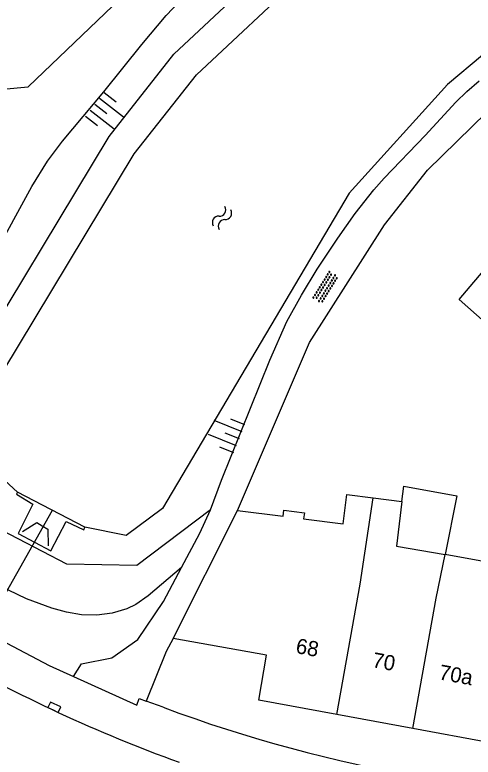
# Model space of a CAD drawing. Extents: x 126000 to 131009, y 393000 to 395500.
# Drawn here: x 130469.3 to 130499.6, y 394850.85 to 394899.92 of the extents above; entities that cross this region are included whole.
import ezdxf

# ---------------------------------------------------------------- set-up
doc = ezdxf.new("R2010")
doc.units = 0
for name, color, linetype in [('gg-afsc-erfafscheiding', 7, 'Continuous'), ('gg-anno-huisnummerreeks BGT', 7, 'Continuous'), ('gg-bbg-bijgebouw', 7, 'Continuous'), ('gg-bbg-gedigitaliseerde bebouwing', 7, 'Continuous'), ('gg-bbg-hoofdgebouw', 7, 'Continuous'), ('gg-bbg-luifel en loopbrug', 7, 'Continuous'), ('gg-bbg-tussenscheiding', 7, 'Continuous'), ('gg-knt-BGT kruinlijn', 7, 'Continuous'), ('gg-knt-onverhard', 7, 'Continuous'), ('gg-knt-verharding', 7, 'Continuous'), ('gg-kntw-beschoeiing', 7, 'Continuous'), ('gg-kwrk-duiker nz buis', 7, 'Continuous'), ('gg-kwrk-lijn stuw', 7, 'Continuous'), ('gg-kwrk-uitstroombak niveau min 01', 7, 'Continuous'), ('gt-grn-groengrens', 7, 'Continuous'), ('gt-symb-kolk', 7, 'Continuous'), ('gt-symb-overige verharding', 7, 'Continuous'), ('gt-symb-talud symbool', 7, 'Continuous'), ('gt-symb-watersymbool', 7, 'Continuous')]:
    doc.layers.add(name, color=color, linetype=linetype)

# ---------------------------------------------------------------- blocks, each defined once
blk = doc.blocks.new('gt0-TALUD_1')
at = {"layer": 'gt-symb-talud symbool'}
for p, q in [((-1, -1), (-1, 0)), ((-0.5, -2), (-0.5, 0)), ((0, -1), (0, 0)), ((0.5, -2), (0.5, 0)), ((1, -1), (1, 0))]:
    blk.add_line(p, q, dxfattribs=at)
blk = doc.blocks.new('gt0-OVH')
at = {"layer": 'gt-symb-overige verharding'}
for points in [[(-0.972, 0.298), (-0.967, 0.308), (-0.965, 0.319), (-0.966, 0.33), (-0.971, 0.34), (-0.978, 0.348), (-0.988, 0.353), (-0.999, 0.355), (-1.01, 0.354), (-1.02, 0.349), (-1.028, 0.342), (-1.033, 0.332), (-1.035, 0.321), (-1.034, 0.31), (-1.029, 0.3), (-1.022, 0.292), (-1.012, 0.287), (-1.001, 0.285), (-0.99, 0.286), (-0.98, 0.291)], [(-0.872, 0.106), (-0.867, 0.116), (-0.865, 0.126), (-0.866, 0.137), (-0.871, 0.147), (-0.878, 0.156), (-0.888, 0.161), (-0.899, 0.163), (-0.91, 0.162), (-0.92, 0.157), (-0.928, 0.15), (-0.933, 0.14), (-0.935, 0.129), (-0.934, 0.118), (-0.929, 0.108), (-0.922, 0.1), (-0.912, 0.095), (-0.901, 0.092), (-0.89, 0.094), (-0.88, 0.098)], [(-0.772, 0.298), (-0.767, 0.308), (-0.765, 0.319), (-0.766, 0.33), (-0.771, 0.34), (-0.778, 0.348), (-0.788, 0.353), (-0.799, 0.355), (-0.81, 0.354), (-0.82, 0.349), (-0.828, 0.342), (-0.833, 0.332), (-0.835, 0.321), (-0.834, 0.31), (-0.829, 0.3), (-0.822, 0.292), (-0.812, 0.287), (-0.801, 0.285), (-0.79, 0.286), (-0.78, 0.291)], [(-0.672, 0.106), (-0.667, 0.116), (-0.665, 0.126), (-0.666, 0.137), (-0.671, 0.147), (-0.678, 0.156), (-0.688, 0.161), (-0.699, 0.163), (-0.71, 0.162), (-0.72, 0.157), (-0.728, 0.15), (-0.733, 0.14), (-0.735, 0.129), (-0.734, 0.118), (-0.729, 0.108), (-0.722, 0.1), (-0.712, 0.095), (-0.701, 0.092), (-0.69, 0.094), (-0.68, 0.098)], [(-0.572, 0.298), (-0.567, 0.308), (-0.565, 0.319), (-0.566, 0.33), (-0.571, 0.34), (-0.578, 0.348), (-0.588, 0.353), (-0.599, 0.355), (-0.61, 0.354), (-0.62, 0.349), (-0.628, 0.342), (-0.633, 0.332), (-0.635, 0.321), (-0.634, 0.31), (-0.629, 0.3), (-0.622, 0.292), (-0.612, 0.287), (-0.601, 0.285), (-0.59, 0.286), (-0.58, 0.291)], [(-0.472, 0.106), (-0.467, 0.116), (-0.465, 0.126), (-0.466, 0.137), (-0.471, 0.147), (-0.478, 0.156), (-0.488, 0.161), (-0.499, 0.163), (-0.51, 0.162), (-0.52, 0.157), (-0.528, 0.15), (-0.533, 0.14), (-0.535, 0.129), (-0.534, 0.118), (-0.529, 0.108), (-0.522, 0.1), (-0.512, 0.095), (-0.501, 0.092), (-0.49, 0.094), (-0.48, 0.098)], [(-0.372, 0.298), (-0.367, 0.308), (-0.365, 0.319), (-0.366, 0.33), (-0.371, 0.34), (-0.378, 0.348), (-0.388, 0.353), (-0.399, 0.355), (-0.41, 0.354), (-0.42, 0.349), (-0.428, 0.342), (-0.433, 0.332), (-0.435, 0.321), (-0.434, 0.31), (-0.429, 0.3), (-0.422, 0.292), (-0.412, 0.287), (-0.401, 0.285), (-0.39, 0.286), (-0.38, 0.291)], [(-0.272, 0.106), (-0.267, 0.116), (-0.265, 0.126), (-0.266, 0.137), (-0.271, 0.147), (-0.278, 0.156), (-0.288, 0.161), (-0.299, 0.163), (-0.31, 0.162), (-0.32, 0.157), (-0.328, 0.15), (-0.333, 0.14), (-0.335, 0.129), (-0.334, 0.118), (-0.329, 0.108), (-0.322, 0.1), (-0.312, 0.095), (-0.301, 0.092), (-0.29, 0.094), (-0.28, 0.098)], [(-0.172, 0.298), (-0.167, 0.308), (-0.165, 0.319), (-0.166, 0.33), (-0.171, 0.34), (-0.178, 0.348), (-0.188, 0.353), (-0.199, 0.355), (-0.21, 0.354), (-0.22, 0.349), (-0.228, 0.342), (-0.233, 0.332), (-0.235, 0.321), (-0.234, 0.31), (-0.229, 0.3), (-0.222, 0.292), (-0.212, 0.287), (-0.201, 0.285), (-0.19, 0.286), (-0.18, 0.291)], [(-0.072, 0.106), (-0.067, 0.116), (-0.065, 0.126), (-0.066, 0.137), (-0.071, 0.147), (-0.078, 0.156), (-0.088, 0.161), (-0.099, 0.163), (-0.11, 0.162), (-0.12, 0.157), (-0.128, 0.15), (-0.133, 0.14), (-0.135, 0.129), (-0.134, 0.118), (-0.129, 0.108), (-0.122, 0.1), (-0.112, 0.095), (-0.101, 0.092), (-0.09, 0.094), (-0.08, 0.098)], [(0.028, 0.298), (0.033, 0.308), (0.035, 0.319), (0.034, 0.33), (0.029, 0.34), (0.022, 0.348), (0.012, 0.353), (0.001, 0.355), (-0.01, 0.354), (-0.02, 0.349), (-0.028, 0.342), (-0.033, 0.332), (-0.035, 0.321), (-0.034, 0.31), (-0.029, 0.3), (-0.022, 0.292), (-0.012, 0.287), (-0.001, 0.285), (0.01, 0.286), (0.02, 0.291)], [(0.128, 0.106), (0.133, 0.116), (0.135, 0.126), (0.134, 0.137), (0.129, 0.147), (0.122, 0.156), (0.112, 0.161), (0.101, 0.163), (0.09, 0.162), (0.08, 0.157), (0.072, 0.15), (0.067, 0.14), (0.065, 0.129), (0.066, 0.118), (0.071, 0.108), (0.078, 0.1), (0.088, 0.095), (0.099, 0.092), (0.11, 0.094), (0.12, 0.098)], [(0.228, 0.298), (0.233, 0.308), (0.235, 0.319), (0.234, 0.33), (0.229, 0.34), (0.222, 0.348), (0.212, 0.353), (0.201, 0.355), (0.19, 0.354), (0.18, 0.349), (0.172, 0.342), (0.167, 0.332), (0.165, 0.321), (0.166, 0.31), (0.171, 0.3), (0.178, 0.292), (0.188, 0.287), (0.199, 0.285), (0.21, 0.286), (0.22, 0.291)], [(0.328, 0.106), (0.333, 0.116), (0.335, 0.126), (0.334, 0.137), (0.329, 0.147), (0.322, 0.156), (0.312, 0.161), (0.301, 0.163), (0.29, 0.162), (0.28, 0.157), (0.272, 0.15), (0.267, 0.14), (0.265, 0.129), (0.266, 0.118), (0.271, 0.108), (0.278, 0.1), (0.288, 0.095), (0.299, 0.092), (0.31, 0.094), (0.32, 0.098)], [(0.428, 0.298), (0.433, 0.308), (0.435, 0.319), (0.434, 0.33), (0.429, 0.34), (0.422, 0.348), (0.412, 0.353), (0.401, 0.355), (0.39, 0.354), (0.38, 0.349), (0.372, 0.342), (0.367, 0.332), (0.365, 0.321), (0.366, 0.31), (0.371, 0.3), (0.378, 0.292), (0.388, 0.287), (0.399, 0.285), (0.41, 0.286), (0.42, 0.291)], [(0.528, 0.106), (0.533, 0.116), (0.535, 0.126), (0.534, 0.137), (0.529, 0.147), (0.522, 0.156), (0.512, 0.161), (0.501, 0.163), (0.49, 0.162), (0.48, 0.157), (0.472, 0.15), (0.467, 0.14), (0.465, 0.129), (0.466, 0.118), (0.471, 0.108), (0.478, 0.1), (0.488, 0.095), (0.499, 0.092), (0.51, 0.094), (0.52, 0.098)], [(0.628, 0.298), (0.633, 0.308), (0.635, 0.319), (0.634, 0.33), (0.629, 0.34), (0.622, 0.348), (0.612, 0.353), (0.601, 0.355), (0.59, 0.354), (0.58, 0.349), (0.572, 0.342), (0.567, 0.332), (0.565, 0.321), (0.566, 0.31), (0.571, 0.3), (0.578, 0.292), (0.588, 0.287), (0.599, 0.285), (0.61, 0.286), (0.62, 0.291)], [(0.728, 0.106), (0.733, 0.116), (0.735, 0.126), (0.734, 0.137), (0.729, 0.147), (0.722, 0.156), (0.712, 0.161), (0.701, 0.163), (0.69, 0.162), (0.68, 0.157), (0.672, 0.15), (0.667, 0.14), (0.665, 0.129), (0.666, 0.118), (0.671, 0.108), (0.678, 0.1), (0.688, 0.095), (0.699, 0.092), (0.71, 0.094), (0.72, 0.098)], [(0.828, 0.298), (0.833, 0.308), (0.835, 0.319), (0.834, 0.33), (0.829, 0.34), (0.822, 0.348), (0.812, 0.353), (0.801, 0.355), (0.79, 0.354), (0.78, 0.349), (0.772, 0.342), (0.767, 0.332), (0.765, 0.321), (0.766, 0.31), (0.771, 0.3), (0.778, 0.292), (0.788, 0.287), (0.799, 0.285), (0.81, 0.286), (0.82, 0.291)], [(0.928, 0.106), (0.933, 0.116), (0.935, 0.126), (0.934, 0.137), (0.929, 0.147), (0.922, 0.156), (0.912, 0.161), (0.901, 0.163), (0.89, 0.162), (0.88, 0.157), (0.872, 0.15), (0.867, 0.14), (0.865, 0.129), (0.866, 0.118), (0.871, 0.108), (0.878, 0.1), (0.888, 0.095), (0.899, 0.092), (0.91, 0.094), (0.92, 0.098)], [(1.028, 0.298), (1.033, 0.308), (1.035, 0.319), (1.034, 0.33), (1.029, 0.34), (1.022, 0.348), (1.012, 0.353), (1.001, 0.355), (0.99, 0.354), (0.98, 0.349), (0.972, 0.342), (0.967, 0.332), (0.965, 0.321), (0.966, 0.31), (0.971, 0.3), (0.978, 0.292), (0.988, 0.287), (0.999, 0.285), (1.01, 0.286), (1.02, 0.291)], [(-0.972, -0.142), (-0.967, -0.132), (-0.965, -0.121), (-0.966, -0.11), (-0.971, -0.1), (-0.978, -0.092), (-0.988, -0.087), (-0.999, -0.085), (-1.01, -0.086), (-1.02, -0.091), (-1.028, -0.098), (-1.033, -0.108), (-1.035, -0.119), (-1.034, -0.13), (-1.029, -0.14), (-1.022, -0.148), (-1.012, -0.153), (-1.001, -0.155), (-0.99, -0.154), (-0.98, -0.149)], [(-0.872, -0.334), (-0.867, -0.324), (-0.865, -0.314), (-0.866, -0.303), (-0.871, -0.293), (-0.878, -0.284), (-0.888, -0.279), (-0.899, -0.277), (-0.91, -0.278), (-0.92, -0.283), (-0.928, -0.29), (-0.933, -0.3), (-0.935, -0.311), (-0.934, -0.322), (-0.929, -0.332), (-0.922, -0.34), (-0.912, -0.345), (-0.901, -0.348), (-0.89, -0.346), (-0.88, -0.342)], [(-0.772, -0.142), (-0.767, -0.132), (-0.765, -0.121), (-0.766, -0.11), (-0.771, -0.1), (-0.778, -0.092), (-0.788, -0.087), (-0.799, -0.085), (-0.81, -0.086), (-0.82, -0.091), (-0.828, -0.098), (-0.833, -0.108), (-0.835, -0.119), (-0.834, -0.13), (-0.829, -0.14), (-0.822, -0.148), (-0.812, -0.153), (-0.801, -0.155), (-0.79, -0.154), (-0.78, -0.149)], [(-0.672, -0.334), (-0.667, -0.324), (-0.665, -0.314), (-0.666, -0.303), (-0.671, -0.293), (-0.678, -0.284), (-0.688, -0.279), (-0.699, -0.277), (-0.71, -0.278), (-0.72, -0.283), (-0.728, -0.29), (-0.733, -0.3), (-0.735, -0.311), (-0.734, -0.322), (-0.729, -0.332), (-0.722, -0.34), (-0.712, -0.345), (-0.701, -0.348), (-0.69, -0.346), (-0.68, -0.342)], [(-0.572, -0.142), (-0.567, -0.132), (-0.565, -0.121), (-0.566, -0.11), (-0.571, -0.1), (-0.578, -0.092), (-0.588, -0.087), (-0.599, -0.085), (-0.61, -0.086), (-0.62, -0.091), (-0.628, -0.098), (-0.633, -0.108), (-0.635, -0.119), (-0.634, -0.13), (-0.629, -0.14), (-0.622, -0.148), (-0.612, -0.153), (-0.601, -0.155), (-0.59, -0.154), (-0.58, -0.149)], [(-0.472, -0.334), (-0.467, -0.324), (-0.465, -0.314), (-0.466, -0.303), (-0.471, -0.293), (-0.478, -0.284), (-0.488, -0.279), (-0.499, -0.277), (-0.51, -0.278), (-0.52, -0.283), (-0.528, -0.29), (-0.533, -0.3), (-0.535, -0.311), (-0.534, -0.322), (-0.529, -0.332), (-0.522, -0.34), (-0.512, -0.345), (-0.501, -0.348), (-0.49, -0.346), (-0.48, -0.342)], [(-0.372, -0.142), (-0.367, -0.132), (-0.365, -0.121), (-0.366, -0.11), (-0.371, -0.1), (-0.378, -0.092), (-0.388, -0.087), (-0.399, -0.085), (-0.41, -0.086), (-0.42, -0.091), (-0.428, -0.098), (-0.433, -0.108), (-0.435, -0.119), (-0.434, -0.13), (-0.429, -0.14), (-0.422, -0.148), (-0.412, -0.153), (-0.401, -0.155), (-0.39, -0.154), (-0.38, -0.149)], [(-0.272, -0.334), (-0.267, -0.324), (-0.265, -0.314), (-0.266, -0.303), (-0.271, -0.293), (-0.278, -0.284), (-0.288, -0.279), (-0.299, -0.277), (-0.31, -0.278), (-0.32, -0.283), (-0.328, -0.29), (-0.333, -0.3), (-0.335, -0.311), (-0.334, -0.322), (-0.329, -0.332), (-0.322, -0.34), (-0.312, -0.345), (-0.301, -0.348), (-0.29, -0.346), (-0.28, -0.342)], [(-0.172, -0.142), (-0.167, -0.132), (-0.165, -0.121), (-0.166, -0.11), (-0.171, -0.1), (-0.178, -0.092), (-0.188, -0.087), (-0.199, -0.085), (-0.21, -0.086), (-0.22, -0.091), (-0.228, -0.098), (-0.233, -0.108), (-0.235, -0.119), (-0.234, -0.13), (-0.229, -0.14), (-0.222, -0.148), (-0.212, -0.153), (-0.201, -0.155), (-0.19, -0.154), (-0.18, -0.149)], [(-0.072, -0.334), (-0.067, -0.324), (-0.065, -0.314), (-0.066, -0.303), (-0.071, -0.293), (-0.078, -0.284), (-0.088, -0.279), (-0.099, -0.277), (-0.11, -0.278), (-0.12, -0.283), (-0.128, -0.29), (-0.133, -0.3), (-0.135, -0.311), (-0.134, -0.322), (-0.129, -0.332), (-0.122, -0.34), (-0.112, -0.345), (-0.101, -0.348), (-0.09, -0.346), (-0.08, -0.342)], [(0.028, -0.142), (0.033, -0.132), (0.035, -0.121), (0.034, -0.11), (0.029, -0.1), (0.022, -0.092), (0.012, -0.087), (0.001, -0.085), (-0.01, -0.086), (-0.02, -0.091), (-0.028, -0.098), (-0.033, -0.108), (-0.035, -0.119), (-0.034, -0.13), (-0.029, -0.14), (-0.022, -0.148), (-0.012, -0.153), (-0.001, -0.155), (0.01, -0.154), (0.02, -0.149)], [(0.128, -0.334), (0.133, -0.324), (0.135, -0.314), (0.134, -0.303), (0.129, -0.293), (0.122, -0.284), (0.112, -0.279), (0.101, -0.277), (0.09, -0.278), (0.08, -0.283), (0.072, -0.29), (0.067, -0.3), (0.065, -0.311), (0.066, -0.322), (0.071, -0.332), (0.078, -0.34), (0.088, -0.345), (0.099, -0.348), (0.11, -0.346), (0.12, -0.342)], [(0.228, -0.142), (0.233, -0.132), (0.235, -0.121), (0.234, -0.11), (0.229, -0.1), (0.222, -0.092), (0.212, -0.087), (0.201, -0.085), (0.19, -0.086), (0.18, -0.091), (0.172, -0.098), (0.167, -0.108), (0.165, -0.119), (0.166, -0.13), (0.171, -0.14), (0.178, -0.148), (0.188, -0.153), (0.199, -0.155), (0.21, -0.154), (0.22, -0.149)], [(0.328, -0.334), (0.333, -0.324), (0.335, -0.314), (0.334, -0.303), (0.329, -0.293), (0.322, -0.284), (0.312, -0.279), (0.301, -0.277), (0.29, -0.278), (0.28, -0.283), (0.272, -0.29), (0.267, -0.3), (0.265, -0.311), (0.266, -0.322), (0.271, -0.332), (0.278, -0.34), (0.288, -0.345), (0.299, -0.348), (0.31, -0.346), (0.32, -0.342)], [(0.428, -0.142), (0.433, -0.132), (0.435, -0.121), (0.434, -0.11), (0.429, -0.1), (0.422, -0.092), (0.412, -0.087), (0.401, -0.085), (0.39, -0.086), (0.38, -0.091), (0.372, -0.098), (0.367, -0.108), (0.365, -0.119), (0.366, -0.13), (0.371, -0.14), (0.378, -0.148), (0.388, -0.153), (0.399, -0.155), (0.41, -0.154), (0.42, -0.149)], [(0.528, -0.334), (0.533, -0.324), (0.535, -0.314), (0.534, -0.303), (0.529, -0.293), (0.522, -0.284), (0.512, -0.279), (0.501, -0.277), (0.49, -0.278), (0.48, -0.283), (0.472, -0.29), (0.467, -0.3), (0.465, -0.311), (0.466, -0.322), (0.471, -0.332), (0.478, -0.34), (0.488, -0.345), (0.499, -0.348), (0.51, -0.346), (0.52, -0.342)], [(0.628, -0.142), (0.633, -0.132), (0.635, -0.121), (0.634, -0.11), (0.629, -0.1), (0.622, -0.092), (0.612, -0.087), (0.601, -0.085), (0.59, -0.086), (0.58, -0.091), (0.572, -0.098), (0.567, -0.108), (0.565, -0.119), (0.566, -0.13), (0.571, -0.14), (0.578, -0.148), (0.588, -0.153), (0.599, -0.155), (0.61, -0.154), (0.62, -0.149)], [(0.728, -0.334), (0.733, -0.324), (0.735, -0.314), (0.734, -0.303), (0.729, -0.293), (0.722, -0.284), (0.712, -0.279), (0.701, -0.277), (0.69, -0.278), (0.68, -0.283), (0.672, -0.29), (0.667, -0.3), (0.665, -0.311), (0.666, -0.322), (0.671, -0.332), (0.678, -0.34), (0.688, -0.345), (0.699, -0.348), (0.71, -0.346), (0.72, -0.342)], [(0.828, -0.142), (0.833, -0.132), (0.835, -0.121), (0.834, -0.11), (0.829, -0.1), (0.822, -0.092), (0.812, -0.087), (0.801, -0.085), (0.79, -0.086), (0.78, -0.091), (0.772, -0.098), (0.767, -0.108), (0.765, -0.119), (0.766, -0.13), (0.771, -0.14), (0.778, -0.148), (0.788, -0.153), (0.799, -0.155), (0.81, -0.154), (0.82, -0.149)], [(0.928, -0.334), (0.933, -0.324), (0.935, -0.314), (0.934, -0.303), (0.929, -0.293), (0.922, -0.284), (0.912, -0.279), (0.901, -0.277), (0.89, -0.278), (0.88, -0.283), (0.872, -0.29), (0.867, -0.3), (0.865, -0.311), (0.866, -0.322), (0.871, -0.332), (0.878, -0.34), (0.888, -0.345), (0.899, -0.348), (0.91, -0.346), (0.92, -0.342)], [(1.028, -0.142), (1.033, -0.132), (1.035, -0.121), (1.034, -0.11), (1.029, -0.1), (1.022, -0.092), (1.012, -0.087), (1.001, -0.085), (0.99, -0.086), (0.98, -0.091), (0.972, -0.098), (0.967, -0.108), (0.965, -0.119), (0.966, -0.13), (0.971, -0.14), (0.978, -0.148), (0.988, -0.153), (0.999, -0.155), (1.01, -0.154), (1.02, -0.149)]]:
    blk.add_lwpolyline(points, close=True, dxfattribs=at)
blk = doc.blocks.new('gt0-WA')
at = {"layer": 'gt-symb-watersymbool'}
for centre, start, end in [((-0.323, 0.022), 28.0725, 151.9275), ((0.427, 0.422), 208.0725, 331.9275), ((-0.323, -0.428), 28.0725, 151.9275), ((0.427, -0.028), 208.0725, 331.9275)]:
    blk.add_arc(centre, 0.425, start, end, dxfattribs=at)
blk = doc.blocks.new('gt0-KOLK')
at = {"layer": 'gt-symb-kolk'}
blk.add_lwpolyline([(0, 0), (0.375, 0), (0.375, 0.4), (-0.375, 0.4), (-0.375, 0), (0, 0)], dxfattribs=at)

msp = doc.modelspace()

# ---------------------------------------------------------------- linework, layer by layer
at = {"layer": 'gg-afsc-erfafscheiding'}
msp.add_lwpolyline([(130484.016, 394867.154), (130488.792, 394878.268), (130493.75, 394886.046), (130496.587, 394889.65), (130500.495, 394893.466)], dxfattribs=at)
at = {"layer": 'gg-bbg-bijgebouw'}
msp.add_lwpolyline([(130500.386, 394879.589), (130498.674, 394881.095), (130500.758, 394883.542), (130501.19, 394883.16)], dxfattribs=at)
at = {"layer": 'gg-bbg-gedigitaliseerde bebouwing'}
for p, q in [((130491.255, 394868.206), (130492.999, 394867.987)), ((130492.999, 394867.987), (130494.895, 394867.749)), ((130502.695, 394863.332), (130497.745, 394864.242))]:
    msp.add_line(p, q, dxfattribs=at)
msp.add_lwpolyline([(130494.895, 394867.749), (130494.525, 394864.805), (130497.745, 394864.242)], dxfattribs=at)
at = {"layer": 'gg-bbg-hoofdgebouw'}
for p, q in [((130479.769, 394858.701), (130484.016, 394867.154)), ((130495.61, 394852.747), (130490.594, 394853.669)), ((130500.628, 394851.824), (130495.61, 394852.747))]:
    msp.add_line(p, q, dxfattribs=at)
for points in [[(130484.016, 394867.154), (130487.033, 394866.771), (130487.083, 394867.168), (130488.442, 394866.997), (130488.393, 394866.6), (130491.012, 394866.271), (130491.255, 394868.206)], [(130490.594, 394853.669), (130485.423, 394854.62), (130485.943, 394857.579), (130479.769, 394858.701)]]:
    msp.add_lwpolyline(points, dxfattribs=at)
at = {"layer": 'gg-bbg-luifel en loopbrug'}
msp.add_line((130494.895, 394867.749), (130495.022, 394868.76), dxfattribs=at)
msp.add_lwpolyline([(130495.022, 394868.76), (130498.531, 394868.115), (130497.745, 394864.242)], dxfattribs=at)
at = {"layer": 'gg-bbg-tussenscheiding'}
for points in [[(130490.594, 394853.669), (130492.141, 394862.274), (130492.999, 394867.987)], [(130495.61, 394852.747), (130497.161, 394861.364), (130497.745, 394864.242)]]:
    msp.add_lwpolyline(points, dxfattribs=at)
at = {"layer": 'gg-knt-BGT kruinlijn'}
for points in [[(130467.873, 394883.933), (130470.413, 394888.566), (130471.465, 394890.257), (130472.451, 394891.579), (130475.192, 394894.828), (130477.684, 394897.96), (130479.298, 394899.875), (130480.666, 394901.331)], [(130480.324, 394863.381), (130478.102, 394861.515), (130477.288, 394860.945), (130476.699, 394860.656), (130475.734, 394860.359), (130474.729, 394860.23), (130473.699, 394860.265), (130472.709, 394860.43), (130471.738, 394860.691), (130470.072, 394861.31), (130468.266, 394862.171)]]:
    msp.add_lwpolyline(points, dxfattribs=at)
at = {"layer": 'gg-knt-onverhard'}
for points in [[(130482.241, 394867.201), (130482.958, 394869.151), (130486.157, 394877.097), (130487.292, 394879.639), (130488.246, 394881.393), (130489.294, 394883.099), (130490.644, 394885.154), (130491.794, 394886.795), (130493.031, 394888.361), (130493.714, 394889.126), (130496.43, 394891.94), (130498.463, 394894.154), (130499.174, 394894.853), (130500, 394895.564)], [(130480.324, 394863.381), (130481.523, 394865.649), (130482.241, 394867.201)], [(130473.18, 394856.173), (130473.707, 394857.024), (130475.706, 394857.42), (130477.432, 394858.633), (130479.136, 394861.132), (130480.324, 394863.381)], [(130479.769, 394858.701), (130479.295, 394857.843), (130477.991, 394854.556)]]:
    msp.add_lwpolyline(points, dxfattribs=at)
at = {"layer": 'gg-knt-verharding'}
msp.add_line((130479.098, 394854.144), (130477.991, 394854.556), dxfattribs=at)
for points in [[(130452.677, 394869.091), (130452.385, 394870.278), (130452.379, 394870.664), (130452.515, 394871.025), (130456.209, 394877.447), (130460.091, 394878.454), (130466.893, 394890.179), (130466.451, 394891.77), (130468.507, 394895.006), (130470.175, 394895.164), (130492.568, 394916.61), (130492.509, 394923.278), (130483.438, 394932.016), (130482.24, 394930.845), (130481.409, 394930.864), (130478.125, 394934.395), (130478.154, 394935.241), (130479.384, 394936.365), (130477.289, 394938.838)], [(130465.948, 394859.86), (130471.57, 394856.898), (130473.18, 394856.173)], [(130473.18, 394856.173), (130477.364, 394854.288), (130477.525, 394854.73), (130477.991, 394854.556)]]:
    msp.add_lwpolyline(points, dxfattribs=at)
for centre, radius, start, end in [((130513.699, 394943.227), 98.596, 240.10933, 250.11179), ((130512.298, 394943.291), 95.128, 249.57397, 270.95917)]:
    msp.add_arc(centre, radius, start, end, dxfattribs=at)
at = {"layer": 'gg-kntw-beschoeiing'}
for points in [[(130469.476, 394868.364), (130466.358, 394871.216), (130467.37, 394874.484), (130477.19, 394890.739), (130481.298, 394895.963), (130495.638, 394909.376), (130500.078, 394914.993), (130500.963, 394921.013), (130498.382, 394927.633), (130484.059, 394942.096), (130477.29, 394950.837), (130470.963, 394961.105), (130466.246, 394970.708)], [(130509.459, 394932.769), (130510.004, 394932.152), (130512.305, 394927.419), (130513.161, 394922.178), (130513.273, 394916.603), (130512.064, 394911.51), (130510.162, 394907.405), (130507.153, 394903.086), (130497.899, 394895.32), (130491.414, 394888.134), (130479.05, 394867.294), (130476.667, 394865.49), (130473.923, 394866.061)]]:
    msp.add_lwpolyline(points, dxfattribs=at)
at = {"layer": 'gg-kwrk-duiker nz buis'}
msp.add_line((130458.747, 394844.119), (130471.783, 394867.169), dxfattribs=at)
at = {"layer": 'gg-kwrk-lijn stuw'}
msp.add_lwpolyline([(130469.795, 394865.771), (130470.754, 394866.361), (130471.107, 394866.149), (130471.47, 394865.93), (130471.502, 394864.811)], dxfattribs=at)
at = {"layer": 'gg-kwrk-uitstroombak niveau min 01'}
msp.add_line((130473.923, 394866.061), (130469.476, 394868.364), dxfattribs=at)
msp.add_lwpolyline([(130469.476, 394868.364), (130469.4, 394868.228), (130470.484, 394867.58), (130469.509, 394865.636), (130471.676, 394864.495), (130472.692, 394866.423), (130473.855, 394865.865), (130473.923, 394866.061)], dxfattribs=at)
at = {"layer": 'gt-grn-groengrens'}
msp.add_lwpolyline([(130482.241, 394867.201), (130477.361, 394863.507), (130472.733, 394863.612), (130467.892, 394866.119), (130464.144, 394870.826), (130465.532, 394875.309), (130475.542, 394891.878), (130479.82, 394897.319), (130494.162, 394910.734), (130498.177, 394915.813), (130498.907, 394920.78), (130496.669, 394926.52), (130482.552, 394940.775), (130475.643, 394949.697), (130469.21, 394960.137), (130464.128, 394970.483)], dxfattribs=at)

# ---------------------------------------------------------------- block references
at = {"layer": 'gt-symb-kolk', "rotation": -25.283480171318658}
msp.add_blockref('gt0-KOLK', (130471.823, 394853.965), dxfattribs=at)
at = {"layer": 'gt-symb-overige verharding', "rotation": 58.12218352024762}
msp.add_blockref('gt0-OVH', (130489.84, 394881.913), dxfattribs=at)
at = {"layer": 'gt-symb-talud symbool'}
for p, xscale, yscale, rotation in [((130474.591, 394893.989), 0.9998599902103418, 0.9998599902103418, 51.82346239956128), ((130484.121, 394871.913), 1.0001564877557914, 1.000156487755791, -111.89715058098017)]:
    msp.add_blockref('gt0-TALUD_1', p, dxfattribs=dict(at, xscale=xscale, yscale=yscale, rotation=rotation))
at = {"layer": 'gt-symb-watersymbool', "rotation": 59.331073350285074}
msp.add_blockref('gt0-WA', (130482.965, 394886.454), dxfattribs=at)

# ---------------------------------------------------------------- texts
at = {"layer": 'gg-anno-huisnummerreeks BGT'}
for s, p in [('68', (130487.824, 394857.736)), ('70', (130492.882, 394856.806)), ('70a', (130497.288, 394855.996))]:
    msp.add_text(s, height=1, rotation=349.6, dxfattribs=at).set_placement(p)

doc.saveas('drawing.dxf')
